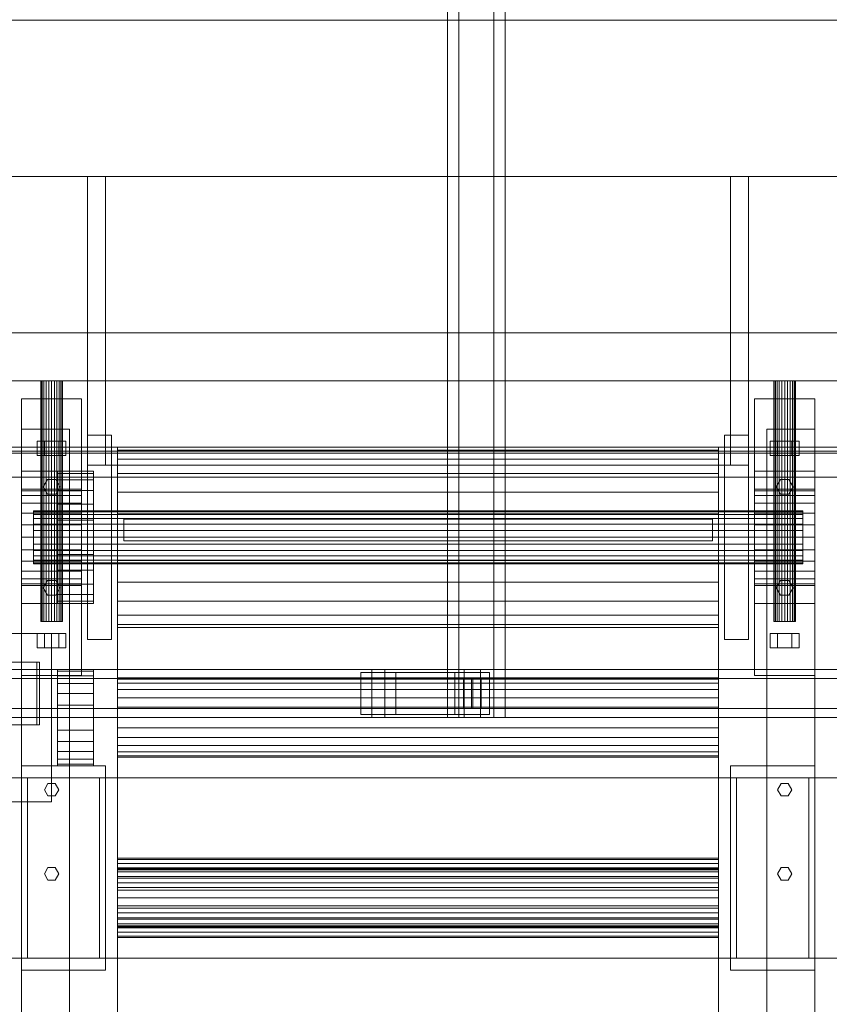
# Model space of a CAD drawing. Header units: millimetres. Extents: x -2233 to 61924, y -68080 to 6847.
# Tile 424 of 656: x 5768 to 6442, y -18688 to -17870. Entities that reach past the tile are written whole.
import ezdxf

# ---------------------------------------------------------------- set-up
doc = ezdxf.new("R2010")
doc.units = ezdxf.units.MM
for name, color, linetype, lineweight in [('COTAS_P', 1, 'Continuous', 0), ('superior_C01', 7, 'Continuous', 0), ('superior_dosificador', 7, 'Continuous', 0)]:
    doc.layers.add(name, color=color, linetype=linetype, lineweight=lineweight)
doc.dimstyles.new('R19_100', dxfattribs={"dimtxt": 250, "dimasz": 150, "dimexe": 150, "dimexo": 80, "dimgap": 100, "dimtad": 1, "dimtih": 1, "dimtoh": 1, "dimdsep": 46, "dimcen": 0.09, "dimadec": 0, "dimazin": 0, "dimtfac": 1, "dimtdec": 4, "dimtofl": 0, "dimtmove": 0, "dimatfit": 3, "dimfxl": 1, "dimtolj": 1, "dimtzin": 0, "dimarcsym": 0})

# ---------------------------------------------------------------- blocks, each defined once
blk = doc.blocks.new('DIM_R27_38')
at = {"layer": 'COTAS_P'}
for p, q in [((5250, -17250), (5400, -17205)), ((6950, -17250), (6800, -17205)), ((5250, -18150), (5250, -17250)), ((6950, -17250), (5250, -17250)), ((5250, -17250), (5400, -17295)), ((6950, -17250), (6800, -17295)), ((6950, -18150), (6950, -17250))]:
    blk.add_line(p, q, dxfattribs=at)
blk.add_text('1700 P', height=250, rotation=180, dxfattribs=at).set_placement((6100, -17350))

msp = doc.modelspace()

# ---------------------------------------------------------------- linework, layer by layer
at = {"layer": 'superior_C01'}
for p, q in [((6124.451, -17550), (6124.451, -18450)), ((6133.888, -18450), (6133.888, -17550)), ((6162.97, -18450), (6162.97, -17550)), ((6172.407, -17550), (6172.407, -18450)), ((5697.022, -17870), (6641.182, -17870)), ((6642.79, -17870), (5698.63, -17870)), ((5697.022, -18000), (6641.182, -18000)), ((6642.79, -18000), (5698.63, -18000)), ((5697.022, -18130), (6641.182, -18130)), ((6642.79, -18130), (5698.63, -18130)), ((6622.738, -18228.298), (5678.578, -18228.298)), ((5680.186, -18228.298), (6624.345, -18228.298)), ((10242.208, -18250), (1103.221, -18250)), ((1104.577, -18250), (10243.564, -18250)), ((6061.478, -18410), (4905.916, -18410)), ((4916.701, -18410), (6072.263, -18410)), ((6138.318, -18410), (4982.757, -18410)), ((4996.238, -18410), (6151.799, -18410)), ((5782.795, -18404), (5721.165, -18404)), ((5723.322, -18404), (5784.952, -18404)), ((5782.795, -18456), (5782.795, -18404)), ((5782.795, -18404), (5784.952, -18404)), ((5784.952, -18404), (5784.952, -18456)), ((6061.478, -18410), (6061.478, -18450)), ((6072.263, -18410), (6061.478, -18410)), ((7217.04, -18410), (6061.478, -18410)), ((6072.263, -18450), (6072.263, -18410)), ((6072.263, -18410), (7227.824, -18410)), ((6138.318, -18410), (6138.318, -18450)), ((6151.799, -18410), (6138.318, -18410)), ((7293.88, -18410), (6138.318, -18410)), ((6151.799, -18450), (6151.799, -18410)), ((6151.799, -18410), (7307.361, -18410)), ((6144.521, -18417.5), (4910.771, -18417.5)), ((4911.847, -18417.5), (6145.597, -18417.5)), ((6081.315, -18412.5), (6052.426, -18412.5)), ((6052.426, -18412.5), (6052.426, -18447.5)), ((6130.614, -18412.5), (6052.426, -18412.5)), ((6081.315, -18447.5), (6081.315, -18412.5)), ((6081.315, -18412.5), (6159.503, -18412.5)), ((6130.614, -18447.5), (6130.614, -18412.5)), ((6130.614, -18412.5), (6159.503, -18412.5)), ((6137.735, -18417.5), (6152.383, -18417.5)), ((6137.735, -18442.5), (6137.735, -18417.5)), ((7215.108, -18417.5), (6137.735, -18417.5)), ((6144.521, -18417.5), (6144.521, -18442.5)), ((6145.597, -18417.5), (6144.521, -18417.5)), ((6145.597, -18442.5), (6145.597, -18417.5)), ((6152.383, -18417.5), (6152.383, -18442.5)), ((6152.383, -18417.5), (7229.756, -18417.5)), ((6159.503, -18412.5), (6159.503, -18447.5)), ((4910.771, -18442.5), (6144.521, -18442.5)), ((4911.847, -18442.5), (6145.597, -18442.5)), ((6152.383, -18442.5), (6137.735, -18442.5)), ((6137.735, -18442.5), (7215.108, -18442.5)), ((6144.521, -18442.5), (6145.597, -18442.5)), ((6152.383, -18442.5), (7229.756, -18442.5)), ((4905.916, -18450), (6061.478, -18450)), ((4916.701, -18450), (6072.263, -18450)), ((4982.757, -18450), (6138.318, -18450)), ((4996.238, -18450), (6151.799, -18450)), ((6052.426, -18447.5), (6081.315, -18447.5)), ((6130.614, -18447.5), (6052.426, -18447.5)), ((6061.478, -18450), (6072.263, -18450)), ((6061.478, -18450), (7217.04, -18450)), ((6072.263, -18450), (7227.824, -18450)), ((6159.503, -18447.5), (6081.315, -18447.5)), ((6124.451, -18450), (6162.97, -18450)), ((6124.451, -18450), (6133.888, -18450)), ((6159.503, -18447.5), (6130.614, -18447.5)), ((6172.407, -18450), (6133.888, -18450)), ((6138.318, -18450), (6151.799, -18450)), ((6138.318, -18450), (7293.88, -18450)), ((6151.799, -18450), (7307.361, -18450)), ((6172.407, -18450), (6162.97, -18450)), ((5721.165, -18456), (5782.795, -18456)), ((5784.952, -18456), (5723.322, -18456)), ((5784.952, -18456), (5782.795, -18456))]:
    msp.add_line(p, q, dxfattribs=at)
at = {"layer": 'superior_dosificador'}
for p, q in [((5825, -18240), (5825, -18000)), ((5825, -18000), (5840, -18000)), ((5825, -18000), (6375, -18000)), ((5840, -18000), (5840, -18240)), ((6360, -18240), (6360, -18000)), ((6360, -18000), (6375, -18000)), ((6375, -18000), (6375, -18240)), ((6870, -18170), (5330, -18170)), ((5786.307, -18170), (5786, -18170)), ((5786, -18370), (5786, -18170)), ((5786.307, -18170), (5787.206, -18170)), ((5786.307, -18170), (5786.307, -18370)), ((5787.206, -18170), (5788.636, -18170)), ((5787.206, -18170), (5787.206, -18370)), ((5788.636, -18170), (5790.5, -18170)), ((5788.636, -18170), (5788.636, -18370)), ((5790.5, -18170), (5792.671, -18170)), ((5790.5, -18170), (5790.5, -18370)), ((5792.671, -18170), (5795, -18170)), ((5792.671, -18170), (5792.671, -18370)), ((5795, -18170), (5797.329, -18170)), ((5795, -18170), (5795, -18370)), ((5797.329, -18170), (5799.5, -18170)), ((5797.329, -18170), (5797.329, -18370)), ((5799.5, -18170), (5801.364, -18170)), ((5799.5, -18170), (5799.5, -18370)), ((5801.364, -18170), (5802.794, -18170)), ((5801.364, -18170), (5801.364, -18370)), ((5802.794, -18170), (5803.693, -18170)), ((5802.794, -18170), (5802.794, -18370)), ((5803.693, -18170), (5804, -18170)), ((5803.693, -18170), (5803.693, -18370)), ((5804, -18170), (5804, -18370)), ((6396.307, -18170), (6396, -18170)), ((6396, -18370), (6396, -18170)), ((6396.307, -18170), (6397.206, -18170)), ((6396.307, -18170), (6396.307, -18370)), ((6397.206, -18170), (6398.636, -18170)), ((6397.206, -18170), (6397.206, -18370)), ((6398.636, -18170), (6400.5, -18170)), ((6398.636, -18170), (6398.636, -18370)), ((6400.5, -18170), (6402.671, -18170)), ((6400.5, -18170), (6400.5, -18370)), ((6402.671, -18170), (6405, -18170)), ((6402.671, -18170), (6402.671, -18370)), ((6405, -18170), (6407.329, -18170)), ((6405, -18170), (6405, -18370)), ((6407.329, -18170), (6409.5, -18170)), ((6407.329, -18170), (6407.329, -18370)), ((6409.5, -18170), (6411.364, -18170)), ((6409.5, -18170), (6409.5, -18370)), ((6411.364, -18170), (6412.794, -18170)), ((6411.364, -18170), (6411.364, -18370)), ((6412.794, -18170), (6413.693, -18170)), ((6412.794, -18170), (6412.794, -18370)), ((6413.693, -18170), (6414, -18170)), ((6413.693, -18170), (6413.693, -18370)), ((6414, -18170), (6414, -18370)), ((5820, -18185), (5770, -18185)), ((5770, -18185), (5770, -18415)), ((5820, -18415), (5820, -18185)), ((6430, -18185), (6380, -18185)), ((6380, -18185), (6380, -18415)), ((6430, -18415), (6430, -18185)), ((5810, -18210), (5770, -18210)), ((5770, -18210), (5770, -19790)), ((5810, -19790), (5810, -18210)), ((6430, -18210), (6390, -18210)), ((6390, -18210), (6390, -19790)), ((6430, -19790), (6430, -18210)), ((5789, -18220), (5783, -18220)), ((5783, -18232), (5783, -18220)), ((5789, -18220), (5801, -18220)), ((5789, -18220), (5789, -18232)), ((5801, -18220), (5807, -18220)), ((5801, -18220), (5801, -18232)), ((5807, -18220), (5807, -18232)), ((5825, -18385), (5825, -18215)), ((5825, -18215), (5845, -18215)), ((5845, -18215), (5845, -18385)), ((6355, -18385), (6355, -18215)), ((6355, -18215), (6375, -18215)), ((6375, -18215), (6375, -18385)), ((6399, -18220), (6393, -18220)), ((6393, -18232), (6393, -18220)), ((6399, -18220), (6411, -18220)), ((6399, -18220), (6399, -18232)), ((6411, -18220), (6417, -18220)), ((6411, -18220), (6411, -18232)), ((6417, -18220), (6417, -18232)), ((6875, -18225), (5325, -18225)), ((5330, -18230), (6870, -18230)), ((5850, -18227.556), (5850, -18225)), ((6350, -18225), (5850, -18225)), ((5850, -18235.048), (5850, -18227.556)), ((6350, -18227.556), (5850, -18227.556)), ((6350, -18227.556), (6350, -18225)), ((6350, -18235.048), (6350, -18227.556)), ((5783, -18232), (5789, -18232)), ((5789, -18232), (5801, -18232)), ((5801, -18232), (5807, -18232)), ((5850, -18246.967), (5850, -18235.048)), ((6350, -18235.048), (5850, -18235.048)), ((6350, -18246.967), (6350, -18235.048)), ((6393, -18232), (6399, -18232)), ((6399, -18232), (6411, -18232)), ((6411, -18232), (6417, -18232)), ((5820, -18245), (5770, -18245)), ((5770, -18245), (5770, -18355)), ((5800, -18246.874), (5800, -18245)), ((5830, -18245), (5800, -18245)), ((5800, -18252.369), (5800, -18246.874)), ((5830, -18246.874), (5800, -18246.874)), ((5820, -18355), (5820, -18245)), ((5840, -18240), (5825, -18240)), ((6375, -18240), (5825, -18240)), ((5830, -18246.874), (5830, -18245)), ((5830, -18252.369), (5830, -18246.874)), ((5850, -18262.5), (5850, -18246.967)), ((6350, -18246.967), (5850, -18246.967)), ((6350, -18262.5), (6350, -18246.967)), ((6375, -18240), (6360, -18240)), ((6430, -18245), (6380, -18245)), ((6380, -18245), (6380, -18355)), ((6430, -18355), (6430, -18245)), ((5325, -18250), (6875, -18250)), ((5350, -18250), (6850, -18250)), ((5788, -18258), (5791.5, -18251.938)), ((5791.5, -18251.938), (5798.5, -18251.938)), ((5798.5, -18251.938), (5802, -18258)), ((5800, -18261.109), (5800, -18252.369)), ((5830, -18252.369), (5800, -18252.369)), ((5830, -18261.109), (5830, -18252.369)), ((6398, -18258), (6401.5, -18251.938)), ((6401.5, -18251.938), (6408.5, -18251.938)), ((6408.5, -18251.938), (6412, -18258)), ((5770, -18261.363), (5770, -18260)), ((5820, -18260), (5770, -18260)), ((5770, -18265.359), (5770, -18261.363)), ((5820, -18261.363), (5770, -18261.363)), ((5791.5, -18264.062), (5788, -18258)), ((5802, -18258), (5798.5, -18264.062)), ((5800, -18272.5), (5800, -18261.109)), ((5830, -18261.109), (5800, -18261.109)), ((5820, -18261.363), (5820, -18260)), ((5820, -18265.359), (5820, -18261.363)), ((5830, -18272.5), (5830, -18261.109)), ((5850, -18280.589), (5850, -18262.5)), ((6350, -18262.5), (5850, -18262.5)), ((6350, -18280.589), (6350, -18262.5)), ((6380, -18261.363), (6380, -18260)), ((6430, -18260), (6380, -18260)), ((6380, -18265.359), (6380, -18261.363)), ((6430, -18261.363), (6380, -18261.363)), ((6401.5, -18264.062), (6398, -18258)), ((6412, -18258), (6408.5, -18264.062)), ((6430, -18261.363), (6430, -18260)), ((6430, -18265.359), (6430, -18261.363)), ((5770, -18271.716), (5770, -18265.359)), ((5820, -18265.359), (5770, -18265.359)), ((5770, -18280), (5770, -18271.716)), ((5820, -18271.716), (5770, -18271.716)), ((5798.5, -18264.062), (5791.5, -18264.062)), ((5820, -18271.716), (5820, -18265.359)), ((5820, -18280), (5820, -18271.716)), ((6380, -18271.716), (6380, -18265.359)), ((6430, -18265.359), (6380, -18265.359)), ((6380, -18280), (6380, -18271.716)), ((6430, -18271.716), (6380, -18271.716)), ((6408.5, -18264.062), (6401.5, -18264.062)), ((6430, -18271.716), (6430, -18265.359)), ((6430, -18280), (6430, -18271.716)), ((5770, -18289.647), (5770, -18280)), ((5820, -18280), (5770, -18280)), ((5780, -18278.75), (5780, -18278)), ((6420, -18278), (5780, -18278)), ((5780, -18280.947), (5780, -18278.75)), ((6420, -18278.75), (5780, -18278.75)), ((5800, -18285.765), (5800, -18272.5)), ((5830, -18272.5), (5800, -18272.5)), ((5820, -18289.647), (5820, -18280)), ((5830, -18285.765), (5830, -18272.5)), ((6380, -18289.647), (6380, -18280)), ((6430, -18280), (6380, -18280)), ((6420, -18278.75), (6420, -18278)), ((6420, -18280.947), (6420, -18278.75)), ((6430, -18289.647), (6430, -18280)), ((5780, -18284.444), (5780, -18280.947)), ((6420, -18280.947), (5780, -18280.947)), ((5780, -18289), (5780, -18284.444)), ((6420, -18284.444), (5780, -18284.444)), ((5800, -18300), (5800, -18285.765)), ((5830, -18285.765), (5800, -18285.765)), ((5830, -18300), (5830, -18285.765)), ((5850, -18300), (5850, -18280.589)), ((6350, -18280.589), (5850, -18280.589)), ((5855, -18303), (5855, -18285)), ((5855, -18285), (6345, -18285)), ((6345, -18285), (6345, -18303)), ((6350, -18300), (6350, -18280.589)), ((6420, -18284.444), (6420, -18280.947)), ((6420, -18289), (6420, -18284.444)), ((5770, -18300), (5770, -18289.647)), ((5820, -18289.647), (5770, -18289.647)), ((5780, -18294.306), (5780, -18289)), ((6420, -18289), (5780, -18289)), ((5780, -18300), (5780, -18294.306)), ((6420, -18294.306), (5780, -18294.306)), ((5820, -18300), (5820, -18289.647)), ((6380, -18300), (6380, -18289.647)), ((6430, -18289.647), (6380, -18289.647)), ((6420, -18294.306), (6420, -18289)), ((6420, -18300), (6420, -18294.306)), ((6430, -18300), (6430, -18289.647)), ((5770, -18310.353), (5770, -18300)), ((5820, -18300), (5770, -18300)), ((5780, -18305.694), (5780, -18300)), ((6420, -18300), (5780, -18300)), ((5800, -18314.235), (5800, -18300)), ((5830, -18300), (5800, -18300)), ((5820, -18310.353), (5820, -18300)), ((5830, -18314.235), (5830, -18300)), ((5850, -18319.411), (5850, -18300)), ((6350, -18300), (5850, -18300)), ((5850, -18300), (5850, -19700)), ((6345, -18303), (5855, -18303)), ((6350, -18319.411), (6350, -18300)), ((6350, -19700), (6350, -18300)), ((6380, -18310.353), (6380, -18300)), ((6430, -18300), (6380, -18300)), ((6420, -18305.694), (6420, -18300)), ((6430, -18310.353), (6430, -18300)), ((5770, -18320), (5770, -18310.353)), ((5820, -18310.353), (5770, -18310.353)), ((5780, -18311), (5780, -18305.694)), ((6420, -18305.694), (5780, -18305.694)), ((5780, -18315.556), (5780, -18311)), ((6420, -18311), (5780, -18311)), ((5820, -18320), (5820, -18310.353)), ((6380, -18320), (6380, -18310.353)), ((6430, -18310.353), (6380, -18310.353)), ((6420, -18311), (6420, -18305.694)), ((6420, -18315.556), (6420, -18311)), ((6430, -18320), (6430, -18310.353)), ((5770, -18328.284), (5770, -18320)), ((5820, -18320), (5770, -18320)), ((5780, -18319.053), (5780, -18315.556)), ((6420, -18315.556), (5780, -18315.556)), ((5780, -18321.25), (5780, -18319.053)), ((6420, -18319.053), (5780, -18319.053)), ((5800, -18327.5), (5800, -18314.235)), ((5830, -18314.235), (5800, -18314.235)), ((5820, -18328.284), (5820, -18320)), ((5830, -18327.5), (5830, -18314.235)), ((5850, -18337.5), (5850, -18319.411)), ((6350, -18319.411), (5850, -18319.411)), ((6350, -18337.5), (6350, -18319.411)), ((6380, -18328.284), (6380, -18320)), ((6430, -18320), (6380, -18320)), ((6420, -18319.053), (6420, -18315.556)), ((6420, -18321.25), (6420, -18319.053)), ((6430, -18328.284), (6430, -18320)), ((5770, -18334.641), (5770, -18328.284)), ((5820, -18328.284), (5770, -18328.284)), ((5780, -18322), (5780, -18321.25)), ((6420, -18321.25), (5780, -18321.25)), ((5780, -18322), (6420, -18322)), ((5800, -18338.891), (5800, -18327.5)), ((5830, -18327.5), (5800, -18327.5)), ((5820, -18334.641), (5820, -18328.284)), ((5830, -18338.891), (5830, -18327.5)), ((6380, -18334.641), (6380, -18328.284)), ((6430, -18328.284), (6380, -18328.284)), ((6420, -18321.25), (6420, -18322)), ((6430, -18334.641), (6430, -18328.284)), ((5770, -18338.637), (5770, -18334.641)), ((5820, -18334.641), (5770, -18334.641)), ((5788, -18342), (5791.5, -18335.938)), ((5791.5, -18335.938), (5798.5, -18335.938)), ((5798.5, -18335.938), (5802, -18342)), ((5820, -18338.637), (5820, -18334.641)), ((6380, -18338.637), (6380, -18334.641)), ((6430, -18334.641), (6380, -18334.641)), ((6398, -18342), (6401.5, -18335.938)), ((6401.5, -18335.938), (6408.5, -18335.938)), ((6408.5, -18335.938), (6412, -18342)), ((6430, -18338.637), (6430, -18334.641)), ((5770, -18340), (5770, -18338.637)), ((5820, -18338.637), (5770, -18338.637)), ((5770, -18340), (5820, -18340)), ((5791.5, -18348.062), (5788, -18342)), ((5802, -18342), (5798.5, -18348.062)), ((5800, -18347.631), (5800, -18338.891)), ((5830, -18338.891), (5800, -18338.891)), ((5820, -18338.637), (5820, -18340)), ((5830, -18347.631), (5830, -18338.891)), ((5850, -18353.033), (5850, -18337.5)), ((6350, -18337.5), (5850, -18337.5)), ((6350, -18353.033), (6350, -18337.5)), ((6380, -18340), (6380, -18338.637)), ((6430, -18338.637), (6380, -18338.637)), ((6380, -18340), (6430, -18340)), ((6401.5, -18348.062), (6398, -18342)), ((6412, -18342), (6408.5, -18348.062)), ((6430, -18338.637), (6430, -18340)), ((5798.5, -18348.062), (5791.5, -18348.062)), ((5800, -18353.126), (5800, -18347.631)), ((5830, -18347.631), (5800, -18347.631)), ((5800, -18355), (5800, -18353.126)), ((5830, -18353.126), (5800, -18353.126)), ((5830, -18353.126), (5830, -18347.631)), ((5830, -18353.126), (5830, -18355)), ((5850, -18364.952), (5850, -18353.033)), ((6350, -18353.033), (5850, -18353.033)), ((6350, -18364.952), (6350, -18353.033)), ((6408.5, -18348.062), (6401.5, -18348.062)), ((5770, -18355), (5820, -18355)), ((5800, -18355), (5830, -18355)), ((6380, -18355), (6430, -18355)), ((5786, -18370), (5786.307, -18370)), ((5786.307, -18370), (5787.206, -18370)), ((5787.206, -18370), (5788.636, -18370)), ((5788.636, -18370), (5790.5, -18370)), ((5790.5, -18370), (5792.671, -18370)), ((5792.671, -18370), (5795, -18370)), ((5795, -18370), (5797.329, -18370)), ((5797.329, -18370), (5799.5, -18370)), ((5799.5, -18370), (5801.364, -18370)), ((5801.364, -18370), (5802.794, -18370)), ((5802.794, -18370), (5803.693, -18370)), ((5803.693, -18370), (5804, -18370)), ((5850, -18372.444), (5850, -18364.952)), ((6350, -18364.952), (5850, -18364.952)), ((6350, -18372.444), (6350, -18364.952)), ((6396, -18370), (6396.307, -18370)), ((6396.307, -18370), (6397.206, -18370)), ((6397.206, -18370), (6398.636, -18370)), ((6398.636, -18370), (6400.5, -18370)), ((6400.5, -18370), (6402.671, -18370)), ((6402.671, -18370), (6405, -18370)), ((6405, -18370), (6407.329, -18370)), ((6407.329, -18370), (6409.5, -18370)), ((6409.5, -18370), (6411.364, -18370)), ((6411.364, -18370), (6412.794, -18370)), ((6412.794, -18370), (6413.693, -18370)), ((6413.693, -18370), (6414, -18370)), ((5850, -18375), (5850, -18372.444)), ((6350, -18372.444), (5850, -18372.444)), ((5850, -18375), (6350, -18375)), ((6350, -18372.444), (6350, -18375)), ((5795, -18380), (5740, -18380)), ((5789, -18380), (5783, -18380)), ((5783, -18392), (5783, -18380)), ((5789, -18380), (5801, -18380)), ((5789, -18380), (5789, -18392)), ((5795, -18520), (5795, -18380)), ((5801, -18380), (5807, -18380)), ((5801, -18380), (5801, -18392)), ((5807, -18380), (5807, -18392)), ((5845, -18385), (5825, -18385)), ((6375, -18385), (6355, -18385)), ((6399, -18380), (6393, -18380)), ((6393, -18392), (6393, -18380)), ((6399, -18380), (6411, -18380)), ((6399, -18380), (6399, -18392)), ((6411, -18380), (6417, -18380)), ((6411, -18380), (6411, -18392)), ((6417, -18380), (6417, -18392)), ((5783, -18392), (5789, -18392)), ((5789, -18392), (5801, -18392)), ((5801, -18392), (5807, -18392)), ((6393, -18392), (6399, -18392)), ((6399, -18392), (6411, -18392)), ((6411, -18392), (6417, -18392)), ((5800, -18411.363), (5800, -18410)), ((5830, -18410), (5800, -18410)), ((5830, -18411.363), (5830, -18410)), ((5770, -18415), (5820, -18415)), ((5800, -18415.359), (5800, -18411.363)), ((5830, -18411.363), (5800, -18411.363)), ((5800, -18421.716), (5800, -18415.359)), ((5830, -18415.359), (5800, -18415.359)), ((5830, -18415.359), (5830, -18411.363)), ((5830, -18421.716), (5830, -18415.359)), ((5850, -18418.124), (5850, -18417)), ((6350, -18417), (5850, -18417)), ((5850, -18421.421), (5850, -18418.124)), ((6350, -18418.124), (5850, -18418.124)), ((6350, -18418.124), (6350, -18417)), ((6350, -18421.421), (6350, -18418.124)), ((6380, -18415), (6430, -18415)), ((5800, -18430), (5800, -18421.716)), ((5830, -18421.716), (5800, -18421.716)), ((5830, -18430), (5830, -18421.716)), ((5850, -18426.665), (5850, -18421.421)), ((6350, -18421.421), (5850, -18421.421)), ((5850, -18433.5), (5850, -18426.665)), ((6350, -18426.665), (5850, -18426.665)), ((6350, -18426.665), (6350, -18421.421)), ((6350, -18433.5), (6350, -18426.665)), ((5800, -18439.647), (5800, -18430)), ((5830, -18430), (5800, -18430)), ((5830, -18439.647), (5830, -18430)), ((5850, -18441.459), (5850, -18433.5)), ((6350, -18433.5), (5850, -18433.5)), ((6350, -18441.459), (6350, -18433.5)), ((5800, -18450), (5800, -18439.647)), ((5830, -18439.647), (5800, -18439.647)), ((5830, -18450), (5830, -18439.647)), ((5850, -18450), (5850, -18441.459)), ((6350, -18441.459), (5850, -18441.459)), ((6350, -18450), (6350, -18441.459)), ((5800, -18460.353), (5800, -18450)), ((5830, -18450), (5800, -18450)), ((5830, -18460.353), (5830, -18450)), ((5850, -18458.541), (5850, -18450)), ((6350, -18450), (5850, -18450)), ((6350, -18458.541), (6350, -18450)), ((5850, -18466.5), (5850, -18458.541)), ((6350, -18458.541), (5850, -18458.541)), ((6350, -18466.5), (6350, -18458.541)), ((5800, -18470), (5800, -18460.353)), ((5830, -18460.353), (5800, -18460.353)), ((5830, -18470), (5830, -18460.353)), ((5850, -18473.335), (5850, -18466.5)), ((6350, -18466.5), (5850, -18466.5)), ((6350, -18473.335), (6350, -18466.5)), ((5800, -18478.284), (5800, -18470)), ((5830, -18470), (5800, -18470)), ((5830, -18478.284), (5830, -18470)), ((5850, -18478.579), (5850, -18473.335)), ((6350, -18473.335), (5850, -18473.335)), ((6350, -18478.579), (6350, -18473.335)), ((5800, -18484.641), (5800, -18478.284)), ((5830, -18478.284), (5800, -18478.284)), ((5800, -18488.637), (5800, -18484.641)), ((5830, -18484.641), (5800, -18484.641)), ((5830, -18484.641), (5830, -18478.284)), ((5830, -18488.637), (5830, -18484.641)), ((5850, -18481.876), (5850, -18478.579)), ((6350, -18478.579), (5850, -18478.579)), ((5850, -18483), (5850, -18481.876)), ((6350, -18481.876), (5850, -18481.876)), ((5850, -18483), (6350, -18483)), ((6350, -18481.876), (6350, -18478.579)), ((6350, -18481.876), (6350, -18483)), ((5840, -18490), (5770, -18490)), ((5770, -18490), (5770, -18660)), ((5800, -18490), (5800, -18488.637)), ((5830, -18488.637), (5800, -18488.637)), ((5800, -18490), (5830, -18490)), ((5830, -18488.637), (5830, -18490)), ((5840, -18660), (5840, -18490)), ((6430, -18490), (6360, -18490)), ((6360, -18490), (6360, -18660)), ((6430, -18660), (6430, -18490)), ((6870, -18500), (5330, -18500)), ((5835, -18500), (5775, -18500)), ((5775, -18500), (5775, -18650)), ((5835, -18650), (5835, -18500)), ((6425, -18500), (6365, -18500)), ((6365, -18500), (6365, -18650)), ((6425, -18650), (6425, -18500)), ((5789, -18510), (5792, -18504.804)), ((5792, -18504.804), (5798, -18504.804)), ((5798, -18504.804), (5801, -18510)), ((6399, -18510), (6402, -18504.804)), ((6402, -18504.804), (6408, -18504.804)), ((6408, -18504.804), (6411, -18510)), ((5792, -18515.196), (5789, -18510)), ((5798, -18515.196), (5792, -18515.196)), ((5801, -18510), (5798, -18515.196)), ((6402, -18515.196), (6399, -18510)), ((6408, -18515.196), (6402, -18515.196)), ((6411, -18510), (6408, -18515.196)), ((5740, -18520), (5795, -18520)), ((5789, -18580), (5792, -18574.804)), ((5792, -18574.804), (5798, -18574.804)), ((5798, -18574.804), (5801, -18580)), ((5850, -18568.124), (5850, -18567)), ((6350, -18567), (5850, -18567)), ((5850, -18571.421), (5850, -18568.124)), ((6350, -18568.124), (5850, -18568.124)), ((5850, -18576.665), (5850, -18571.421)), ((6350, -18571.421), (5850, -18571.421)), ((6350, -18568.124), (6350, -18567)), ((6350, -18571.421), (6350, -18568.124)), ((6350, -18576.665), (6350, -18571.421)), ((6399, -18580), (6402, -18574.804)), ((6402, -18574.804), (6408, -18574.804)), ((6408, -18574.804), (6411, -18580)), ((5792, -18585.196), (5789, -18580)), ((5801, -18580), (5798, -18585.196)), ((5850, -18575.852), (5850, -18575)), ((6350, -18575), (5850, -18575)), ((5850, -18578.349), (5850, -18575.852)), ((6350, -18575.852), (5850, -18575.852)), ((5850, -18583.5), (5850, -18576.665)), ((6350, -18576.665), (5850, -18576.665)), ((5850, -18582.322), (5850, -18578.349)), ((6350, -18578.349), (5850, -18578.349)), ((5850, -18587.5), (5850, -18582.322)), ((6350, -18582.322), (5850, -18582.322)), ((6350, -18575.852), (6350, -18575)), ((6350, -18578.349), (6350, -18575.852)), ((6350, -18583.5), (6350, -18576.665)), ((6350, -18582.322), (6350, -18578.349)), ((6350, -18587.5), (6350, -18582.322)), ((6402, -18585.196), (6399, -18580)), ((6411, -18580), (6408, -18585.196)), ((5798, -18585.196), (5792, -18585.196)), ((5850, -18591.459), (5850, -18583.5)), ((6350, -18583.5), (5850, -18583.5)), ((5850, -18593.53), (5850, -18587.5)), ((6350, -18587.5), (5850, -18587.5)), ((6350, -18591.459), (6350, -18583.5)), ((6350, -18593.53), (6350, -18587.5)), ((6408, -18585.196), (6402, -18585.196)), ((5850, -18600), (5850, -18591.459)), ((6350, -18591.459), (5850, -18591.459)), ((5850, -18600), (5850, -18593.53)), ((6350, -18593.53), (5850, -18593.53)), ((6350, -18600), (6350, -18591.459)), ((6350, -18600), (6350, -18593.53)), ((5850, -18608.541), (5850, -18600)), ((6350, -18600), (5850, -18600)), ((5850, -18606.47), (5850, -18600)), ((5850, -18612.5), (5850, -18606.47)), ((6350, -18606.47), (5850, -18606.47)), ((6350, -18608.541), (6350, -18600)), ((6350, -18606.47), (6350, -18600)), ((6350, -18612.5), (6350, -18606.47)), ((5850, -18616.5), (5850, -18608.541)), ((6350, -18608.541), (5850, -18608.541)), ((5850, -18617.678), (5850, -18612.5)), ((6350, -18612.5), (5850, -18612.5)), ((6350, -18616.5), (6350, -18608.541)), ((6350, -18617.678), (6350, -18612.5)), ((5850, -18623.335), (5850, -18616.5)), ((6350, -18616.5), (5850, -18616.5)), ((5850, -18621.651), (5850, -18617.678)), ((6350, -18617.678), (5850, -18617.678)), ((5850, -18624.148), (5850, -18621.651)), ((6350, -18621.651), (5850, -18621.651)), ((5850, -18628.579), (5850, -18623.335)), ((6350, -18623.335), (5850, -18623.335)), ((6350, -18623.335), (6350, -18616.5)), ((6350, -18621.651), (6350, -18617.678)), ((6350, -18624.148), (6350, -18621.651)), ((6350, -18628.579), (6350, -18623.335)), ((5850, -18625), (5850, -18624.148)), ((6350, -18624.148), (5850, -18624.148)), ((5850, -18625), (6350, -18625)), ((5850, -18631.876), (5850, -18628.579)), ((6350, -18628.579), (5850, -18628.579)), ((5850, -18633), (5850, -18631.876)), ((6350, -18631.876), (5850, -18631.876)), ((6350, -18624.148), (6350, -18625)), ((6350, -18631.876), (6350, -18628.579)), ((6350, -18631.876), (6350, -18633)), ((5850, -18633), (6350, -18633)), ((5330, -18650), (6870, -18650)), ((5775, -18650), (5835, -18650)), ((6365, -18650), (6425, -18650)), ((5770, -18660), (5840, -18660)), ((6360, -18660), (6430, -18660))]:
    msp.add_line(p, q, dxfattribs=at)

# ---------------------------------------------------------------- dimensions: what is measured, and where the dimension line sits
at = {"layer": 'COTAS_P'}
dim = msp.add_aligned_dim(p1=(6950, -18150), p2=(5250, -18150), distance=-900, text='<> P', dimstyle='R19_100', dxfattribs=at)
dim.commit()
dim.dimension.update_dxf_attribs({"geometry": 'DIM_R27_38', "text_midpoint": (6100, -17250)})

doc.saveas('drawing.dxf')
